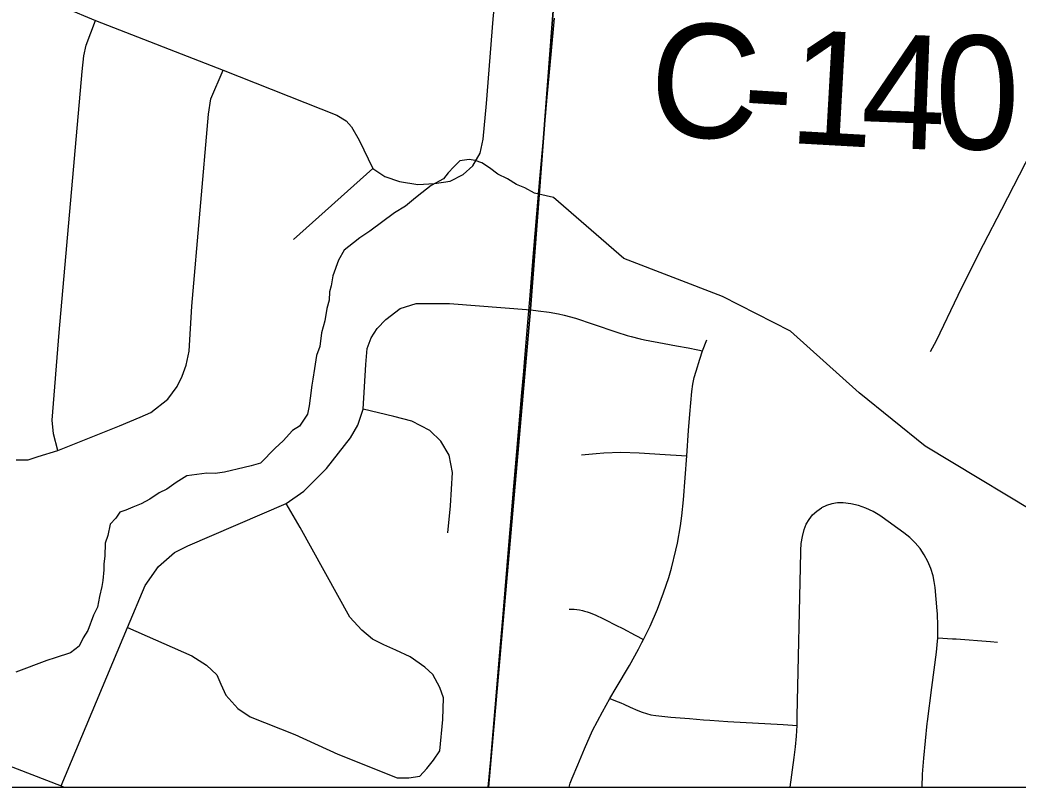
# Model space of a CAD drawing. Extents: x 0 to 34, y 0 to 22.
# Drawn here: x 3.2043 to 3.7024, y 14.3059 to 14.6888 of the extents above; entities that cross this region are included whole.
import ezdxf

# ---------------------------------------------------------------- set-up
doc = ezdxf.new("R2010")
doc.units = 0
for name, color, linetype in [('GM_X_City_Street', 7, 'Continuous'), ('GM_X_Corporation', 7, 'Continuous'), ('GM_X_County_Road_Text', 7, 'Continuous'), ('GM_X_Minor_River', 7, 'Continuous'), ('GM_X_Township_Road', 7, 'Continuous')]:
    doc.layers.add(name, color=color, linetype=linetype)

msp = doc.modelspace()

# ---------------------------------------------------------------- linework, layer by layer
at = {"layer": 'GM_X_City_Street'}
msp.add_line((3.3408, 14.57917), (3.38035, 14.61458), dxfattribs=at)
for points in [[(2.97591, 14.79556), (3.04682, 14.76678), (3.11364, 14.74037), (3.18129, 14.71392), (3.24206, 14.68845), (3.3057, 14.6637), (3.36236, 14.64128), (3.36707, 14.63842), (3.36979, 14.63542), (3.3735, 14.62871), (3.38035, 14.61458), (3.38639, 14.6106), (3.39363, 14.60815), (3.40291, 14.6067), (3.41124, 14.60713), (3.41891, 14.6083), (3.42548, 14.61158), (3.43033, 14.61601), (3.4339, 14.62229), (3.43547, 14.62929), (3.43718, 14.64713)], [(3.43718, 14.64713), (3.44046, 14.68911), (3.44375, 14.72409), (3.44893, 14.73827)], [(3.22315, 14.47382), (3.22101, 14.48212), (3.22041, 14.489), (3.22379, 14.53284), (3.23539, 14.66301), (3.23611, 14.67086), (3.23731, 14.67617), (3.24206, 14.68845)], [(3.2024, 14.46914), (3.20836, 14.46925), (3.21336, 14.47084), (3.22315, 14.47382), (3.254, 14.48616), (3.26421, 14.49042), (3.26964, 14.49286), (3.27804, 14.49946), (3.28272, 14.50573), (3.28528, 14.51095), (3.2873, 14.51648), (3.28879, 14.52339), (3.29006, 14.54595), (3.29847, 14.64179), (3.29953, 14.64934), (3.3057, 14.6637)], [(3.22489, 14.30649), (3.25799, 14.38549), (3.26685, 14.40647), (3.27341, 14.41604), (3.2814, 14.42303), (3.28805, 14.42632), (3.33709, 14.44737), (3.34601, 14.45352), (3.35729, 14.46487), (3.36929, 14.48022), (3.37286, 14.4865), (3.3755, 14.4945), (3.37693, 14.51684), (3.37764, 14.5247), (3.37964, 14.53005), (3.38257, 14.53476), (3.38692, 14.53933), (3.39399, 14.54476), (3.40206, 14.54726), (3.41872, 14.54717), (3.45923, 14.54405)], [(3.41776, 14.43281), (3.41919, 14.44624), (3.42019, 14.4628), (3.41848, 14.47151), (3.4143, 14.47846), (3.40877, 14.48386), (3.39992, 14.48858), (3.39085, 14.49079), (3.3755, 14.4945)], [(3.25799, 14.38549), (3.29012, 14.37142), (3.29731, 14.36674), (3.30254, 14.36185), (3.30454, 14.35714), (3.30711, 14.35172), (3.31296, 14.34501), (3.31925, 14.34094), (3.34145, 14.33202), (3.36301, 14.32224), (3.39249, 14.31053), (3.39835, 14.31053), (3.40377, 14.31138), (3.40741, 14.3151), (3.41075, 14.31933), (3.41376, 14.32394), (3.41534, 14.33965), (3.41558, 14.35045), (3.41389, 14.3555), (3.41037, 14.36211), (3.40634, 14.36569), (3.39895, 14.37094), (3.39187, 14.37427), (3.38589, 14.3768), (3.38022, 14.37963), (3.37486, 14.3842), (3.36893, 14.39062), (3.34416, 14.43539), (3.33709, 14.44737)], [(3.58862, 14.30587), (3.59068, 14.32065), (3.59139, 14.32596), (3.59187, 14.3313), (3.59218, 14.33666), (3.59223, 14.34132), (3.59396, 14.42317), (3.59398, 14.42401), (3.59421, 14.42752), (3.59476, 14.43099), (3.59563, 14.4344), (3.59666, 14.43704), (3.59808, 14.43949), (3.59984, 14.44171), (3.60192, 14.44365), (3.60426, 14.44524)], [(3.65447, 14.30587), (3.65478, 14.31234), (3.65533, 14.32027), (3.65612, 14.32897), (3.65711, 14.33764), (3.65723, 14.33862), (3.6594, 14.3555), (3.66166, 14.37314), (3.66206, 14.37682), (3.6623, 14.38028), (3.66242, 14.38631), (3.66216, 14.39234), (3.66204, 14.39384), (3.66096, 14.40554), (3.66058, 14.40846), (3.65997, 14.41134), (3.65886, 14.41498), (3.6574, 14.41846), (3.6556, 14.42177), (3.65348, 14.42489), (3.65106, 14.42779), (3.64836, 14.43043), (3.64542, 14.43278), (3.63454, 14.44065), (3.63337, 14.44146), (3.63002, 14.44345), (3.62649, 14.44509), (3.62281, 14.44636), (3.61901, 14.44724), (3.61516, 14.44773), (3.61232, 14.44773), (3.60952, 14.44731), (3.60681, 14.44647), (3.60426, 14.44524)], [(3.6623, 14.38028), (3.6697, 14.3799), (3.67153, 14.37981), (3.68858, 14.37851), (3.69213, 14.37824)], [(3.09693, 14.30587), (3.11356, 14.31246), (3.13981, 14.32367), (3.15127, 14.32725), (3.16275, 14.32823), (3.17132, 14.32709), (3.22489, 14.30649), (3.22634, 14.30587)]]:
    msp.add_lwpolyline(points, dxfattribs=at)
at = {"layer": 'GM_X_Corporation'}
for points in [[(1.91189, 21.10587), (1.91189, 14.30587), (3.43805, 14.30587), (3.459, 14.54458), (3.47341, 14.73338), (3.49583, 14.91334), (3.51637, 15.17904), (3.5165, 15.24188), (3.52277, 15.33838), (3.52737, 15.35109), (3.52951, 15.35867), (3.53208, 15.37441)], [(1.91189, 21.10587), (1.91189, 14.30587), (3.43805, 14.30587), (3.459, 14.54458), (3.47341, 14.73338), (3.49583, 14.91334), (3.51637, 15.17904), (3.5165, 15.24188), (3.52277, 15.33838), (3.52737, 15.35109), (3.52951, 15.35867), (3.53208, 15.37441)], [(3.53208, 15.37441), (3.52951, 15.35867), (3.52737, 15.35109), (3.52277, 15.33838), (3.5165, 15.24188), (3.51637, 15.17904), (3.49583, 14.91334), (3.47341, 14.73338), (3.459, 14.54458), (3.43805, 14.30587), (8.71189, 14.30587)], [(4.61526, 14.69692), (4.34443, 14.70806), (3.95135, 14.71922), (3.90087, 14.72095), (3.8625, 14.72228), (3.84378, 14.72272), (3.74986, 14.72596), (3.71943, 14.72701), (3.63706, 14.72601), (3.5905, 14.72847), (3.47906, 14.73437), (3.47341, 14.73338), (3.459, 14.54458), (3.43805, 14.30587), (7.02308, 14.30587)], [(1.91189, 14.30587), (3.43803, 14.30587), (3.4392, 14.31961), (3.43939, 14.32182), (3.4414, 14.34546), (3.4436, 14.37131), (3.44521, 14.39022), (3.44865, 14.4306), (3.44962, 14.44208), (3.45049, 14.4523), (3.45228, 14.47334), (3.45479, 14.5028), (3.45569, 14.51343), (3.45625, 14.52001), (3.45792, 14.53985), (3.45871, 14.54929), (3.46049, 14.57043), (3.46329, 14.60381), (3.46344, 14.60545), (3.46363, 14.6076), (3.46578, 14.63146), (3.46661, 14.64061), (3.46747, 14.65025), (3.46939, 14.67152), (3.47103, 14.68966)]]:
    msp.add_lwpolyline(points, dxfattribs=at)
at = {"layer": 'GM_X_Minor_River'}
for points in [[(3.47063, 14.60023), (3.46111, 14.60227), (3.45623, 14.60506), (3.45209, 14.60668), (3.44759, 14.60946), (3.44271, 14.61186), (3.4386, 14.615), (3.43486, 14.61738), (3.43147, 14.61861), (3.42843, 14.61906), (3.42385, 14.61842), (3.42074, 14.61545), (3.418, 14.61247), (3.41565, 14.60948), (3.40948, 14.60621), (3.40483, 14.60252), (3.40172, 14.59994), (3.39668, 14.59587), (3.39127, 14.59258), (3.37888, 14.58338), (3.37385, 14.58008), (3.37074, 14.57749), (3.36609, 14.5738), (3.36331, 14.56892), (3.36045, 14.561), (3.35957, 14.55607), (3.35873, 14.55305), (3.35863, 14.54887), (3.35738, 14.54471), (3.35647, 14.53865), (3.35481, 14.5326), (3.35388, 14.52578), (3.35224, 14.52125), (3.35132, 14.51481), (3.35043, 14.5095), (3.34998, 14.50647), (3.34906, 14.50002), (3.34858, 14.49623), (3.34772, 14.49207), (3.34377, 14.48607), (3.34029, 14.48388), (3.3356, 14.47867), (3.3317, 14.47496), (3.3243, 14.46753), (3.3197, 14.46613), (3.31626, 14.46545), (3.30631, 14.46303), (3.30173, 14.46239), (3.29755, 14.46249), (3.28763, 14.46121), (3.28223, 14.45792), (3.27758, 14.45461), (3.27373, 14.4528), (3.26909, 14.44949), (3.26485, 14.44731), (3.26062, 14.44552), (3.25716, 14.44408), (3.25409, 14.44301), (3.25212, 14.44002), (3.24938, 14.43704), (3.2481, 14.43137), (3.24687, 14.4276), (3.24671, 14.42113), (3.24623, 14.41734), (3.24616, 14.4143), (3.24565, 14.40898), (3.2452, 14.40595), (3.24393, 14.40104), (3.24304, 14.39573), (3.24104, 14.3916), (3.23819, 14.38406), (3.23581, 14.38031), (3.23381, 14.37618), (3.22955, 14.37286), (3.22188, 14.37039), (3.21766, 14.36897), (3.20231, 14.36326)], [(3.86921, 14.30587), (3.86859, 14.30795), (3.85727, 14.33099), (3.83592, 14.34514), (3.8115, 14.37722), (3.80171, 14.38123), (3.78891, 14.38645), (3.76677, 14.3991), (3.72346, 14.43539), (3.65596, 14.476), (3.62309, 14.50257), (3.58878, 14.53335), (3.55497, 14.55081), (3.50564, 14.56975), (3.47063, 14.60023)]]:
    msp.add_lwpolyline(points, dxfattribs=at)
at = {"layer": 'GM_X_Township_Road'}
msp.add_line((3.54498, 14.52363), (3.54709, 14.52916), dxfattribs=at)
for points in [[(3.65874, 14.52334), (3.6617, 14.52884), (3.67251, 14.55147), (3.67916, 14.56486), (3.68521, 14.57674), (3.69429, 14.59432), (3.70903, 14.62313), (3.71448, 14.63426), (3.72071, 14.64639), (3.72296, 14.6508), (3.72871, 14.66222), (3.73116, 14.66688), (3.73523, 14.67562), (3.73733, 14.68016), (3.73954, 14.68575), (3.74111, 14.69065), (3.7428, 14.69682), (3.74541, 14.70698), (3.74833, 14.71851), (3.75009, 14.72542)], [(3.45923, 14.54405), (3.46283, 14.54364), (3.46831, 14.54295), (3.47299, 14.54205), (3.47593, 14.54135), (3.48149, 14.53985), (3.49029, 14.53691), (3.50208, 14.53286), (3.50725, 14.53128), (3.50934, 14.53071), (3.51382, 14.52962), (3.51602, 14.52915), (3.52578, 14.5273), (3.53189, 14.52617), (3.53771, 14.52513), (3.5426, 14.52412), (3.54498, 14.52363)], [(3.53701, 14.47124), (3.53789, 14.48385), (3.53852, 14.49193), (3.53958, 14.50325), (3.54013, 14.50691), (3.54081, 14.51034), (3.54167, 14.51352), (3.54351, 14.51953), (3.54498, 14.52363)], [(3.48459, 14.47171), (3.49186, 14.47233), (3.4956, 14.47263), (3.50412, 14.47296), (3.51336, 14.47268), (3.52632, 14.4719), (3.53446, 14.4714), (3.53701, 14.47124)], [(3.51547, 14.37959), (3.51883, 14.38624), (3.52252, 14.39473), (3.52553, 14.40283), (3.5281, 14.41045), (3.52952, 14.41516), (3.53167, 14.42408), (3.53243, 14.42768), (3.53395, 14.43629), (3.53467, 14.44117), (3.53545, 14.44917), (3.53701, 14.47124)], [(3.4783, 14.39469), (3.4808, 14.39463), (3.48219, 14.39447), (3.48361, 14.39425), (3.48507, 14.39395), (3.48602, 14.39372), (3.48731, 14.39333), (3.48892, 14.39279), (3.49161, 14.39169), (3.4952, 14.39003), (3.49646, 14.38941), (3.50174, 14.38673), (3.50511, 14.38499), (3.51137, 14.38169), (3.51547, 14.37959)], [(3.49869, 14.35), (3.50187, 14.35534), (3.50855, 14.36651), (3.51299, 14.37467), (3.51467, 14.37798), (3.51547, 14.37959)], [(3.47831, 14.30587), (3.47894, 14.30777), (3.47992, 14.31038), (3.48268, 14.31699), (3.48608, 14.32496), (3.49005, 14.33411), (3.49499, 14.34349), (3.49869, 14.35)], [(3.49869, 14.35), (3.50152, 14.34889), (3.5042, 14.34784), (3.50568, 14.34719), (3.50884, 14.34574), (3.51265, 14.34406), (3.51486, 14.34327), (3.51918, 14.34199), (3.52158, 14.34161), (3.52917, 14.34079), (3.53846, 14.34001), (3.54536, 14.33947), (3.54854, 14.3393), (3.5576, 14.33865)], [(3.5576, 14.33865), (3.58521, 14.33706), (3.59218, 14.33666)]]:
    msp.add_lwpolyline(points, dxfattribs=at)

# ---------------------------------------------------------------- texts
at = {"layer": 'GM_X_County_Road_Text'}
for s, rotation, p in [('C', 356.4461, (3.5171, 14.63177)), ('1', 356.7903, (3.58733, 14.62744)), ('4', 357.7752, (3.62335, 14.62543)), ('0', 0.3695, (3.66113, 14.62402)), ('-', 356.5261, (3.56376, 14.62887))]:
    msp.add_text(s, height=0.05682, rotation=rotation, dxfattribs=at).set_placement(p)

doc.saveas('drawing.dxf')
